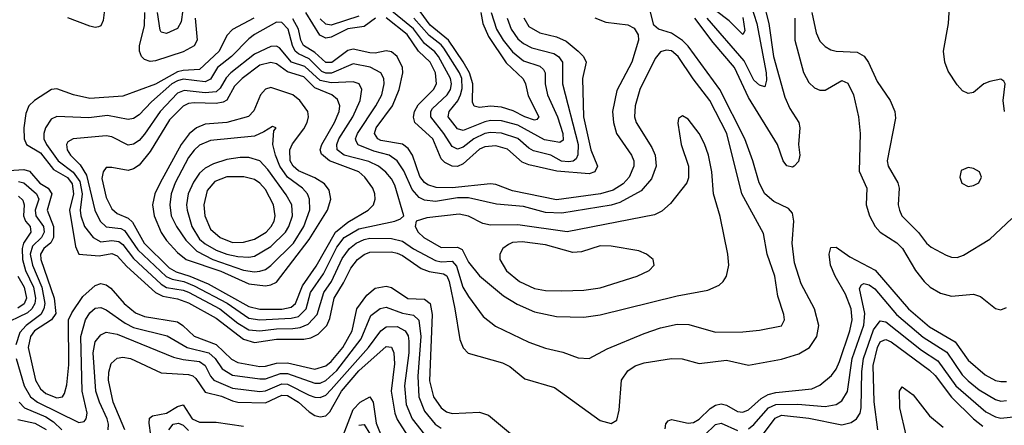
# Model space of a CAD drawing. Header units: inches. Extents: x 884549 to 1028252, y 526810 to 653624.
# Tile 476 of 656: x 941355 to 944942, y 588126 to 589604. Entities that reach past the tile are written whole.
import ezdxf

# ---------------------------------------------------------------- set-up
doc = ezdxf.new("R2010")
doc.units = ezdxf.units.IN
doc.header["$MEASUREMENT"] = 0
doc.layers.add('A9548', color=7, linetype='Continuous')

msp = doc.modelspace()

# ---------------------------------------------------------------- linework, layer by layer
at = {"layer": 'A9548', "color": 5}
for points, elevation in [([(942207.9, 589610), (942130, 589568.9), (942110, 589546.5), (942081.8, 589490), (942010, 589422.2), (941950, 589419.3), (941930, 589414.2), (941850, 589369.2), (941730, 589325.6), (941610, 589316.8), (941551.2, 589330), (941490, 589352.6), (941470.1, 589349.9), (941409.2, 589310), (941388.6, 589290), (941377.6, 589262.4), (941369.6, 589210.4), (941371.3, 589170), (941379.9, 589150), (941430, 589118.5), (941478.5, 589058.5), (941529.5, 589029.5), (941545.7, 589005.7), (941550.7, 588970), (941535.8, 588910), (941558.2, 588778.2), (941570, 588749.4), (941644.1, 588744.1), (941690, 588751.8), (941710, 588743.8), (941745, 588705), (941849.6, 588609.6), (941876.5, 588596.5), (941930, 588587.1), (941970, 588572.9), (942070, 588516.4), (942170, 588439.4), (942210, 588427.3), (942290, 588439.5), (942390, 588439.4), (942415.2, 588444.8), (942442, 588458), (942473.8, 588490), (942484.2, 588515.8), (942500.4, 588590), (942535.1, 588644.9), (942560.9, 588699.1), (942585.3, 588730), (942610, 588749.1), (942630, 588756.5), (942710, 588757.8), (942730, 588753.8), (942750, 588744.5), (942817.1, 588697.1), (942846.3, 588686.3), (942898.3, 588678.3), (942911.3, 588671.3), (942919.7, 588650), (942940.7, 588550), (942958.2, 588438.2), (942970, 588407.9), (942989, 588389), (943113.8, 588353.8), (943140.4, 588340.4), (943195.6, 588295.6), (943303.9, 588263.9), (943470, 588143.2), (943510, 588132.4), (943530, 588145.3), (943538.8, 588181.2), (943548, 588290), (943570, 588325), (943597.2, 588342.8), (943630, 588353.4), (943730, 588369.6), (943768, 588368), (943830, 588351.5), (943930, 588363), (944010, 588345.4), (944130, 588366.6), (944193, 588387), (944232.7, 588410), (944258.9, 588450), (944266, 588490), (944250.7, 588550), (944201.6, 588641.6), (944178.1, 588718.1), (944168.9, 588790), (944175.2, 588870), (944170, 588899.2), (944155.9, 588915.9), (944101.9, 588941.9), (944070.2, 588970.2), (944049.6, 589010), (944026.5, 589090), (943996.2, 589170), (943905.9, 589350), (943790, 589507.4), (943770, 589528.4), (943730, 589554.9), (943682.4, 589570), (943664.8, 589584.8), (943639, 589690)], 2520), ([(941670.1, 589690), (941658.5, 589601.5), (941650, 589582), (941641.8, 589578.2), (941630, 589575.9), (941610, 589580.5), (941530, 589610.7)], 2480), ([(941955.2, 589684.8), (941943.2, 589596.8), (941930, 589572.5), (941890, 589554), (941870, 589558.8), (941866.3, 589566.3), (941857.1, 589630)], 2460), ([(944063.9, 589670), (944084.1, 589590), (944101.1, 589470), (944142, 589322), (944160.2, 589280.2), (944193.8, 589230), (944197.1, 589210), (944192, 589150), (944196.7, 589110), (944192.5, 589087.5), (944176.4, 589070), (944170, 589066.6), (944150, 589071.9), (944136.7, 589090), (944115.9, 589150), (944010, 589321), (943958.9, 589430), (943881.1, 589521.1), (943815.1, 589610)], 2480), ([(941993.8, 589610), (942000.8, 589530), (941990, 589508.7), (941950, 589487.2), (941850, 589454.2), (941830, 589452.3), (941810, 589459.1), (941798.2, 589470), (941791.6, 589490), (941791.8, 589510), (941810, 589581.3), (941810.7, 589630)], 2480), ([(942650.7, 589609.3), (942610, 589579.9), (942550, 589570.6), (942490, 589540.1), (942470, 589537.5), (942448, 589548), (942397.8, 589630)], 2480), ([(943130.4, 589610), (943145.4, 589570), (943170, 589534.4), (943190, 589517.6), (943221.3, 589501.3), (943301.1, 589481.1), (943318.2, 589470), (943333, 589450), (943332.9, 589370), (943389.8, 589150), (943388.3, 589111.7), (943382.3, 589097.7), (943371.3, 589088.7), (943353.7, 589086.3), (943328.4, 589088.4), (943290, 589110), (943226.8, 589126.8), (943210, 589136.1), (943170, 589171.6), (943110, 589190.6), (943070, 589193), (943050, 589188.9), (943009.6, 589170.4), (942970, 589140.2), (942950, 589132.7), (942930, 589142.1), (942899.9, 589190), (942852.6, 589250), (942852.3, 589270), (942859.1, 589280.9), (942912.2, 589330), (942923.8, 589350), (942927.7, 589370), (942924.2, 589390), (942881.2, 589470), (942867.2, 589487.2), (942830, 589517.9), (942790, 589570.4), (942690, 589651.8)], 2460), ([(943073.1, 589630), (943092.1, 589570), (943116.1, 589530), (943150, 589486.8), (943190, 589454.6), (943250, 589434.5), (943263.1, 589423.1), (943268.9, 589410), (943269.7, 589370), (943277.7, 589330), (943314.6, 589250), (943334.1, 589190), (943335.2, 589164.8), (943323.3, 589156.7), (943266.5, 589166.5), (943170, 589220.1), (943110, 589235.4), (943070, 589236.9), (943050, 589232.1), (942970, 589200.6), (942950, 589206.8), (942916.2, 589250), (942919.1, 589270), (942951.2, 589308.8), (942961.2, 589330), (942966.7, 589353.3), (942965.1, 589390), (942957, 589410), (942900.2, 589500.2), (942890, 589513.1), (942846.3, 589546.3), (942790.4, 589610)], 2440), ([(943034.9, 589630), (943042.1, 589590), (943062.4, 589542.4), (943127.5, 589447.5), (943188.8, 589388.8), (943197.7, 589370), (943207.3, 589327.3), (943246.4, 589250), (943239.4, 589240.6), (943230, 589237.8), (943194.7, 589250), (943152.4, 589272.4), (943110, 589285.7), (943070, 589289.6), (943030, 589284.7), (943010, 589288.7), (943004.1, 589304.1), (943005.3, 589370), (942993.3, 589410), (942970.9, 589450.9), (942916.6, 589530), (942850, 589584), (942813.7, 589633.7)], 2420), ([(944018.2, 589658.2), (944040.6, 589590), (944073.9, 589410), (944075.6, 589384.4), (944070, 589359.2), (944050, 589365.1), (944030, 589384), (943994, 589454), (943859.7, 589610)], 2460), ([(943990, 589612.1), (943996.2, 589563.8), (943990, 589549.8), (943939.9, 589599.9), (943890, 589637.5)], 2440), ([(944241.1, 589630), (944256.3, 589556.3), (944270, 589526.5), (944290, 589506), (944310, 589494.7), (944330, 589489.5), (944406.5, 589486.5), (944431.8, 589471.8), (944447.9, 589447.9), (944479, 589379), (944525.9, 589310), (944543.5, 589270), (944545.8, 589245.8), (944515.7, 589090), (944519.2, 589070), (944554, 589010), (944559.5, 588990), (944555.7, 588930), (944559.8, 588910), (944569.4, 588890), (944629.1, 588829.1), (944658.8, 588790), (944675.8, 588775.8), (944730, 588746.3), (944750, 588739.1), (944770, 588738.2), (944793.6, 588746.4), (944890, 588804.6), (944970, 588880.2)], 2540), ([(944942.3, 589270), (944937.6, 589310), (944945.1, 589370), (944940.2, 589380.2), (944930, 589387), (944890, 589378.5), (944868, 589370), (944830, 589338.7), (944810, 589335.8), (944790, 589345.1), (944770, 589366.9), (944737.2, 589417.2), (944726, 589450), (944720.5, 589490), (944739, 589590), (944743, 589650)], 2540), ([(943450, 589611), (943490, 589595.4), (943570, 589586), (943593.8, 589573.8), (943608.6, 589548.6), (943609.3, 589529.3), (943585.2, 589450), (943530, 589346), (943514.1, 589270), (943518.3, 589230), (943529.4, 589190), (943583.4, 589110), (943592, 589090), (943592.3, 589070), (943575.2, 589030), (943553.4, 589006.6), (943516.8, 588983.2), (943470.8, 588969.2), (943310, 588948.1), (943150, 588980.1), (943090, 589003.4), (943070, 589006), (942930.9, 588990.9), (942872.3, 588992.3), (942842.1, 589002.1), (942830, 589010.6), (942813.1, 589033.1), (942785.4, 589110), (942770, 589135.3), (942750, 589150.7), (942670, 589164.1), (942659.2, 589170), (942648, 589190), (942653.3, 589210), (942713.2, 589290), (942737.1, 589350), (942751.2, 589410), (942749.3, 589430), (942730, 589469.9), (942710, 589486.8), (942690, 589491), (942650, 589482.5), (942630, 589483.1), (942570, 589496.9), (942550, 589491.9), (942492.1, 589447.9), (942470, 589448.2), (942430, 589485.2), (942389.3, 589510), (942379, 589530), (942370.6, 589570), (942350, 589607.8)], 2520), ([(942590, 589617.3), (942490, 589584.6), (942470, 589588.2), (942450, 589606.8)], 2460), ([(943191.4, 589611.4), (943210, 589579.4), (943250, 589556.5), (943310, 589542.1), (943345.8, 589525.8), (943390, 589490), (943408.4, 589470), (943418.5, 589450), (943405.1, 589390), (943408.7, 589250), (943435.2, 589130), (943459.4, 589070), (943450.1, 589050), (943430, 589043), (943312.2, 589052.2), (943210, 589075.1), (943185.2, 589085.2), (943131.8, 589131.8), (943090, 589144.1), (943050, 589141.5), (943030, 589132.6), (942970, 589078.5), (942950, 589069.5), (942930, 589070.8), (942903.4, 589083.4), (942890, 589097.5), (942859.9, 589170), (942795, 589230), (942789.1, 589249.1), (942793.8, 589270), (942806.6, 589293.4), (942862.9, 589350), (942873.3, 589370), (942869.9, 589410), (942850, 589449.5), (942807.7, 589490), (942766, 589550), (942690, 589611.2)], 2480), ([(944178.8, 589610), (944179.3, 589530), (944210, 589412.4), (944230, 589375.1), (944250, 589355.8), (944270, 589346.9), (944290, 589347.5), (944350, 589382.4), (944372.5, 589372.5), (944392.3, 589330), (944410.8, 589250), (944416.4, 589190), (944412.8, 589052.8), (944441, 588990), (944438.6, 588930), (944451.1, 588890), (944471.1, 588851.1), (944490.1, 588830.1), (944550, 588791.5), (944570.8, 588770.8), (944618.1, 588690), (944649.7, 588650), (944672.3, 588630), (944710, 588608), (944750, 588596.3), (944830, 588604.2), (944855, 588595), (944910, 588551.6), (944930, 588546.5), (944950, 588556)], 2520), ([(941315, 589055), (941370, 589057.7), (941390, 589052), (941428.3, 589008.3), (941458.3, 588990), (941471.6, 588970), (941455.2, 588910), (941478.4, 588850), (941478, 588810), (941468.4, 588791.6), (941442.8, 588770), (941430.3, 588749.7), (941431.6, 588730), (941480.4, 588590), (941486.4, 588533.6), (941470.7, 588510), (941409.3, 588470), (941394, 588450), (941385.5, 588410), (941412.2, 588290), (941430, 588258.9), (941450, 588241.8), (941490, 588226.6), (941510.2, 588229.8), (941517.9, 588242.1), (941526, 588274), (941533.7, 588346.3), (941533.1, 588510), (941544.2, 588535.8), (941584.6, 588595.4), (941630, 588635.2), (941650, 588642.6), (941670, 588638.1), (941686.3, 588626.3), (941734.8, 588570), (941776.2, 588536.2), (941810, 588522.6), (941930, 588502.7), (941949.6, 588490), (941990, 588450.4), (942070, 588420.7), (942126.8, 588366.8), (942150, 588354.9), (942230, 588340.7), (942250, 588341.4), (942290, 588352.7), (942330, 588353.6), (942430, 588330.1), (942470, 588342.5), (942490, 588358.7), (942532, 588410), (942566.4, 588470), (942583, 588550), (942619.9, 588600.1), (942650, 588625.7), (942690, 588633.3), (942710, 588628), (942768.5, 588588.5), (942830, 588585.8), (942849.8, 588569.8), (942857, 588530), (942848.1, 588288.1), (942862.3, 588230), (942890, 588190.1), (942910, 588175.2), (942930, 588168.8), (943030, 588173.7), (943062.5, 588162.5), (943150, 588090.1)], 2480), ([(941350, 589014), (941369.6, 589009.6), (941415.5, 588970), (941424, 588950), (941411.6, 588910), (941413.2, 588890), (941441.5, 588850), (941443.8, 588830), (941433.9, 588810), (941401, 588779), (941392.4, 588750), (941401.8, 588710), (941435.7, 588630), (941445.8, 588570), (941442.7, 588550), (941432.3, 588530), (941378.4, 588490), (941355.6, 588464.4), (941340.4, 588419.6)], 2460), ([(941350, 588961.1), (941366.5, 588946.5), (941371, 588930), (941368.1, 588890), (941375.4, 588870), (941392.4, 588850), (941395.8, 588830), (941369, 588790), (941363.7, 588770), (941364.9, 588730), (941376.4, 588690), (941404.9, 588630), (941412.7, 588590), (941410.2, 588570), (941399.3, 588550), (941383.6, 588536.4), (941287.8, 588490)], 2440), ([(943706.7, 588113.3), (943708.5, 588131.5), (943717.5, 588142.5), (943730, 588146.7), (943790, 588133.4), (943810, 588136.4), (943830, 588148.1), (943870, 588187.7), (943890, 588199.6), (943910, 588203.9), (943930, 588199.4), (943970, 588176.4), (943990, 588174.4), (944010, 588182.3), (944056.5, 588223.5), (944081.8, 588238.2), (944110, 588245.8), (944241.2, 588258.8), (944270, 588272.1), (944312.9, 588307.1), (944329.6, 588330.4), (944341.2, 588358.8), (944379.4, 588470), (944388.4, 588510), (944384, 588550), (944363.9, 588603.9), (944325.8, 588670), (944308.9, 588710), (944303.9, 588750), (944310, 588774.4), (944330, 588775), (944379.9, 588739.9), (944471.7, 588691.7), (944592.6, 588550), (944670, 588485.4), (944763.3, 588430), (944810, 588363.1), (944871.9, 588310), (944910, 588289.7), (944930, 588285.2), (944950, 588285.5)], 2480), ([(941348.4, 588670), (941371.2, 588630), (941379.6, 588590), (941370.8, 588569.2), (941347.6, 588552.4)], 2420), ([(944010, 588113.8), (944030, 588129.4), (944083.2, 588190), (944110, 588202.4), (944190, 588203.4), (944290, 588195.2), (944330, 588202.1), (944350, 588215.8), (944370.4, 588249.6), (944388.3, 588370), (944430.5, 588490.5), (944433.9, 588533.9), (944414.8, 588625.2), (944421.8, 588638.2), (944430, 588643.1), (944450, 588638.3), (944470, 588623.5), (944549.9, 588529.9), (944647.1, 588447.1), (944732.4, 588392.4), (944789.2, 588310), (944810, 588288.5), (944850, 588255.9), (944910, 588219.7), (944930, 588214.1), (944950, 588216)], 2460), ([(941341.6, 588370), (941370.8, 588270), (941393.9, 588230), (941419.3, 588210), (941570, 588136.1), (941590, 588139.7), (941597.4, 588150), (941600.9, 588170), (941582.8, 588250), (941578.1, 588450), (941595, 588510), (941610, 588535.7), (941630, 588552.5), (941650, 588555.6), (941670, 588546.7), (941738.6, 588498.6), (941770, 588482.7), (941891.6, 588451.6), (941964.5, 588410), (942044.2, 588390), (942067, 588370), (942092, 588332), (942130, 588308.6), (942230, 588294.9), (942250, 588295.8), (942305.1, 588314.9), (942330, 588314.8), (942430, 588279.1), (942450, 588280.1), (942470, 588289.3), (942510, 588326.3), (942598.6, 588441.4), (942633.9, 588526.1), (942667.9, 588552.1), (942690, 588556.7), (942750, 588534.7), (942790, 588527.8), (942809.5, 588509.5), (942816.6, 588450), (942805, 588305), (942809.5, 588230), (942830, 588177.5), (942868.1, 588130), (942890, 588115.4)], 2460), ([(941677.7, 588110), (941678.5, 588130), (941673.3, 588150), (941645, 588210), (941632.3, 588250), (941622.6, 588390), (941630, 588430.1), (941650, 588455.8), (941670, 588465.2), (941710, 588457.9), (941914.8, 588374.8), (941950, 588365.5), (942010, 588358.9), (942030, 588343.6), (942050, 588304.7), (942062.6, 588290), (942130, 588260.9), (942230, 588249.6), (942250, 588252), (942310, 588277.4), (942330, 588276.2), (942410, 588235.4), (942430, 588228.6), (942450, 588227.9), (942470, 588236.5), (942490, 588256.1), (942625.3, 588410), (942670.2, 588469.8), (942690, 588484.8), (942730, 588486.6), (942759.6, 588470), (942770, 588451.8), (942772.7, 588432.7), (942772.4, 588390), (942757, 588270), (942762.3, 588202.3), (942785.2, 588150), (942830, 588092.6)], 2440), ([(944050, 588076.1), (944107.6, 588152.4), (944130, 588162.6), (944230, 588152.2), (944350, 588127.6), (944384.2, 588135.8), (944403.8, 588150), (944416.6, 588170), (944420.8, 588190), (944422.5, 588322.5), (944428.7, 588370), (944465.9, 588474.1), (944490, 588506.7), (944510, 588503.2), (944640.4, 588400.4), (944700.5, 588360.5), (944765.8, 588270), (944874.9, 588174.9), (944910, 588156.6), (944930, 588151.9), (945010, 588160.5)], 2440), ([(941737.7, 588110), (941695.7, 588210), (941678.2, 588290), (941680.1, 588319.9), (941688.6, 588351.4), (941710, 588370.8), (941730, 588375), (941758.3, 588370), (941870, 588317.1), (941970, 588310.9), (941985.9, 588305.9), (941996.7, 588296.7), (942030, 588246.4), (942090, 588231.9), (942130, 588214.7), (942150, 588210.5), (942250, 588207.5), (942310, 588235.9), (942330, 588234.3), (942370.7, 588210.7), (942410, 588174.7), (942430, 588162.2), (942450, 588156.6), (942470, 588160.1), (942484.5, 588175.5), (942527.7, 588250), (942590, 588324.7), (942690, 588413.6), (942710, 588410.7), (942718.3, 588390), (942720.4, 588350), (942708.2, 588250), (942721.3, 588170), (942730, 588146.8), (942767, 588090)], 2420), ([(944480.8, 588110), (944467.8, 588212.2), (944464.6, 588344.6), (944480.2, 588410), (944490, 588430.5), (944503.8, 588436.2), (944510, 588438.4), (944530, 588430.4), (944670, 588327.2), (944690, 588307.5), (944750, 588228.7), (944829.9, 588149.9), (944863.5, 588123.5)], 2420), ([(944584.6, 588090), (944562, 588190), (944560.7, 588250), (944570, 588265.8), (944610, 588237.7), (944670, 588160.6), (944718.8, 588118.8)], 2380), ([(942527.3, 588072.7), (942570, 588184.2), (942595.1, 588210), (942630, 588230.1), (942642.3, 588210), (942654, 588134), (942676.5, 588076.5)], 2380), ([(941352.6, 588210), (941372.4, 588190), (941450, 588156.8), (941478.3, 588138.3), (941508.5, 588110)], 2440), ([(941832.2, 588090), (941826, 588134), (941827.7, 588152.3), (941839, 588161), (941890, 588170.1), (941930, 588194.8), (941950, 588200.9), (941983.2, 588150), (942010, 588137.6), (942070, 588137), (942170, 588123.4)], 2380), ([(941347.7, 588147.7), (941410, 588134.4), (941451.2, 588111.2)], 2420), ([(941897.9, 588110), (941914.5, 588130), (941933.8, 588133.8), (941950, 588126.5), (941970, 588107.6)], 2360), ([(942590, 588126), (942610, 588128.6), (942630, 588095)], 2360), ([(943849.8, 588090.2), (943890, 588129.2), (943910, 588133.9), (943970, 588106.6)], 2460)]:
    msp.add_lwpolyline(points, dxfattribs=dict(at, elevation=elevation))
for points, elevation in [([(942290, 589594.8), (942210, 589550.6), (942190, 589535), (942127, 589470), (942075.6, 589430), (942050, 589387.6), (942030, 589378), (941950, 589387.3), (941930, 589381.6), (941909.3, 589370), (941834.7, 589305.3), (941790, 589257.7), (941770, 589244.5), (941750, 589240.8), (941674.8, 589254.8), (941606.9, 589246.9), (941490, 589252), (941470, 589241.2), (941448.6, 589210), (941442.1, 589190), (941442.8, 589170), (941452.4, 589150), (941494.4, 589090), (941550, 589048.8), (941574, 589014), (941582.6, 588970), (941575.3, 588910), (941577.7, 588890), (941590.7, 588850.7), (941622.2, 588810), (941650, 588794.4), (941690, 588799.5), (941715.8, 588795.8), (941730, 588784.6), (941770, 588733.7), (941870, 588640.3), (941890, 588628.8), (941950, 588618.5), (941970, 588610.7), (942084.3, 588550), (942150, 588498.1), (942190, 588474.3), (942230, 588470.8), (942290, 588478.1), (942350, 588479.3), (942377.1, 588482.9), (942405.4, 588494.6), (942439.1, 588530), (942463.2, 588610), (942491.4, 588650), (942530, 588733.4), (942556, 588770), (942580.1, 588790), (942610, 588803.8), (942630, 588807.5), (942710, 588807.2), (942750, 588797.4), (942790, 588769.3), (942870, 588726.5), (942890, 588722.4), (942930, 588724.7), (942946.2, 588706.2), (942969.6, 588629.6), (942990, 588595), (943043.1, 588523.1), (943087.8, 588487.8), (943210, 588428.8), (943270, 588407.3), (943333.1, 588393.1), (943390, 588372), (943430, 588369.2), (943495.6, 588404.4), (943630, 588460.7), (943690, 588481), (943750, 588494.1), (943793.3, 588493.3), (943890, 588466), (943990, 588467), (944050, 588473), (944130, 588488.8), (944141.1, 588510), (944139.2, 588530), (944116.8, 588596.8), (944105.6, 588670), (944078.3, 588750), (944064.7, 588824.7), (943986.4, 588970), (943930.9, 589190), (943869.1, 589310), (943808.4, 589388.4), (943753.7, 589470), (943730, 589490.7), (943710, 589493.4), (943690, 589487), (943670, 589462.4), (943614, 589350), (943597.7, 589290), (943595.3, 589250), (943600.3, 589230), (943657.9, 589137.9), (943670.1, 589110), (943673.9, 589070), (943656.2, 589023.8), (943619.4, 588980.6), (943541.7, 588938.3), (943510, 588928.3), (943330, 588899), (943270, 588902.2), (943190, 588923.9), (943091.4, 588931.4), (942990, 588954.6), (942950, 588955.2), (942870, 588941.9), (942830, 588946.3), (942810, 588955.7), (942785.3, 588985.3), (942754, 589054), (942730, 589090), (942701.3, 589110), (942645.6, 589125.6), (942588.5, 589148.5), (942581.2, 589161.2), (942578.8, 589170), (942585.6, 589190), (942652.8, 589290), (942674, 589330), (942682.8, 589370), (942681, 589390), (942670.8, 589410.8), (942631.5, 589431.5), (942570, 589443.7), (942490.9, 589409.1), (942470, 589409.1), (942455.8, 589415.8), (942410, 589462.2), (942370, 589479.3), (942358.3, 589490), (942348.2, 589510), (942333.1, 589570), (942310, 589593.8)], 2540), ([(942290, 589507.9), (942270, 589506.4), (942210, 589479), (942124.3, 589410), (942107.1, 589392.9), (942085, 589355), (942070, 589341.9), (942030, 589337.5), (941953.7, 589346.3), (941930, 589336.3), (941866.5, 589270), (941810, 589186.7), (941790, 589163.9), (941770, 589150.4), (941750, 589147), (941690, 589177.1), (941670, 589180.6), (941550.1, 589169.9), (941530, 589158.9), (941525.5, 589150), (941528.1, 589130), (941540.3, 589110), (941575.4, 589075.4), (941597.8, 589037.8), (941628.1, 588910), (941648, 588870), (941670, 588849.8), (941722.8, 588842.8), (941736.5, 588836.5), (941785.7, 588765.7), (941888.7, 588668.7), (941910, 588658.2), (941953, 588650), (941990, 588634.6), (942110.6, 588570.6), (942190, 588516.2), (942230, 588510.4), (942343.5, 588516.5), (942370, 588523.2), (942398.1, 588550), (942414.9, 588610), (942461.8, 588678.2), (942510, 588775), (942537.1, 588810), (942590, 588841.7), (942722, 588870), (942742, 588878), (942754.2, 588890), (942721.2, 589001.2), (942710, 589023.8), (942689, 589049), (942661.6, 589070), (942627, 589087), (942537.4, 589110), (942511.1, 589130), (942509.7, 589150), (942517.8, 589170), (942568.8, 589250), (942594.7, 589310), (942601.6, 589350), (942591.5, 589370), (942570, 589377.7), (942490, 589374.7), (942450, 589382.1), (942393.9, 589433.9), (942344.5, 589450), (942301.2, 589501.2)], 2560), ([(942270, 589448.6), (942230, 589438.9), (942165.3, 589390), (942137.5, 589362.5), (942110, 589311.1), (942096.5, 589303.5), (942070, 589299.1), (941990, 589301.7), (941970, 589298.4), (941950, 589288.8), (941900.8, 589239.2), (941830, 589124.3), (941790, 589074.5), (941770, 589060.6), (941750, 589054.9), (941690, 589066.1), (941670, 589065), (941658.3, 589050), (941653.9, 589026.1), (941670, 588956.2), (941690, 588914.7), (941710, 588898.4), (941750, 588881.1), (941765.9, 588865.9), (941808, 588790), (941899.7, 588699.7), (941924.9, 588684.9), (941975.1, 588670), (942041.5, 588641.5), (942190, 588558.6), (942230, 588549.6), (942310, 588549.3), (942343.6, 588556.4), (942359.9, 588570), (942385.4, 588634.6), (942434.5, 588705.5), (942505, 588830), (942550, 588866.5), (942625, 588910), (942643.6, 588930), (942649.5, 588950), (942648.5, 588970), (942641.3, 588990), (942612.5, 589030), (942590, 589050), (942483, 589090), (942453.8, 589113.8), (942449.7, 589130), (942456.1, 589150), (942502.3, 589230), (942518.4, 589270), (942520.6, 589290), (942513.2, 589313.2), (942492.2, 589330), (942430, 589355.6), (942390, 589395.8), (942330, 589414.3), (942290, 589442.8)], 2580), ([(942270, 589356.7), (942250, 589350.9), (942232.5, 589330), (942208.3, 589271.7), (942189, 589251), (942110, 589229.7), (942030, 589223.6), (941998.8, 589210), (941971.9, 589188.1), (941942.6, 589150), (941866, 589010), (941847.6, 588970), (941838.8, 588930), (941844.8, 588890), (941870, 588828.8), (941890, 588799.3), (941930, 588755.9), (941961.8, 588730), (942087.8, 588687.8), (942190, 588642.2), (942250, 588634.5), (942270, 588637.6), (942290, 588647.8), (942410, 588803.3), (942475.9, 588910), (942488.9, 588950), (942482.9, 588982.9), (942465.6, 589005.6), (942430, 589027.9), (942370, 589053.5), (942351.5, 589070), (942340.8, 589090), (942338.7, 589130), (942348.2, 589151.8), (942390, 589207), (942402, 589230), (942407.5, 589250), (942404.3, 589270), (942375.7, 589310), (942350, 589329.9)], 2620), ([(943770, 589253.6), (943755.5, 589244.5), (943752.4, 589227.6), (943765, 589150), (943791.3, 589070), (943792, 589028), (943785.5, 589010), (943726.2, 588933.8), (943694, 588906), (943667.2, 588892.8), (943350, 588831.1), (943170, 588857.1), (943070, 588855.3), (943042, 588862), (942990, 588888.3), (942955.4, 588895.4), (942838.3, 588881.7), (942798.7, 588870), (942795.8, 588850), (942806.8, 588830), (942827, 588810), (942890, 588774.5), (942950, 588774.9), (942966.4, 588766.4), (942990, 588720.1), (943030, 588670.7), (943117.7, 588597.7), (943167.7, 588567.7), (943230, 588539.6), (943310, 588522.3), (943410, 588519.8), (943470, 588528.9), (943750, 588598.3), (943861.8, 588618.2), (943903.1, 588636.9), (943917.6, 588650), (943929.9, 588670.1), (943938.3, 588710), (943934.5, 588750), (943906.5, 588886.5), (943882.2, 588970), (943876.1, 589050), (943864, 589110), (943850, 589151.6), (943830, 589189.6), (943790, 589241.3)], 2560), ([(942275.3, 589215.3), (942244.8, 589195.2), (942210, 589179.9), (942050, 589163.8), (942010, 589146.5), (941990, 589128.9), (941970, 589102), (941921.1, 589010), (941906.5, 588970), (941901.3, 588930), (941907.1, 588890), (941925.5, 588850), (941960.4, 588800.4), (942000.3, 588760.3), (942058.8, 588730), (942170, 588691.8), (942210, 588685), (942230, 588687.5), (942250, 588694.3), (942270, 588708.2), (942351.8, 588790), (942389.9, 588850), (942411.8, 588911.8), (942410.8, 588950), (942403.1, 588970), (942385.1, 588990), (942330.1, 589030.1), (942302.2, 589070), (942286.2, 589110), (942276.7, 589150), (942280.6, 589199.4), (942288.7, 589210)], 2640), ([(942190, 589102.6), (942157.7, 589102.3), (942110, 589094.4), (942060.5, 589079.5), (942030, 589062.9), (942010, 589044.8), (941987.7, 589012.3), (941968.2, 588970), (941963.1, 588930), (941965.1, 588910), (941982.3, 588850), (942010, 588804.2), (942030, 588787), (942070, 588764.5), (942110, 588749.5), (942150, 588741.2), (942190, 588738.6), (942210, 588742.7), (942270, 588777.4), (942322.7, 588830), (942335.5, 588850), (942349.3, 588890), (942345.7, 588930), (942325.7, 588965.7), (942258.8, 589058.8), (942230, 589089.6)], 2660), ([(944810, 589065.1), (944785.3, 589054.7), (944780.4, 589030), (944787.9, 589007.9), (944810, 588996.4), (944830, 588999.5), (944849.3, 589010), (944859.5, 589030), (944852, 589050), (944830, 589061.6)], 2560), ([(942110, 589031.6), (942066, 589014), (942038.4, 588981.6), (942026, 588930), (942029.1, 588889.1), (942050, 588841), (942085.7, 588810), (942130, 588792), (942170, 588793.9), (942210, 588804.8), (942252.4, 588830), (942271.4, 588850), (942281.8, 588870), (942285.5, 588890), (942279.8, 588930), (942250, 588985.3), (942230, 589009), (942210, 589022.2), (942171.4, 589031.4)], 2680), ([(943185.8, 588794.2), (943150, 588791.8), (943135.1, 588784.9), (943115, 588770), (943103.7, 588750), (943104.6, 588730), (943128.8, 588688.8), (943175.8, 588650), (943230, 588624.3), (943270, 588617.9), (943330, 588615.9), (943410, 588618.1), (943470, 588627.4), (943604.5, 588670), (943647.8, 588690), (943666, 588710), (943662.9, 588730), (943638.4, 588750), (943610, 588761.8), (943510, 588779.1), (943470, 588779.6), (943401.2, 588758.8), (943370, 588755.8), (943270, 588784.2)], 2580)]:
    msp.add_lwpolyline(points, close=True, dxfattribs=dict(at, elevation=elevation))

doc.saveas('drawing.dxf')
